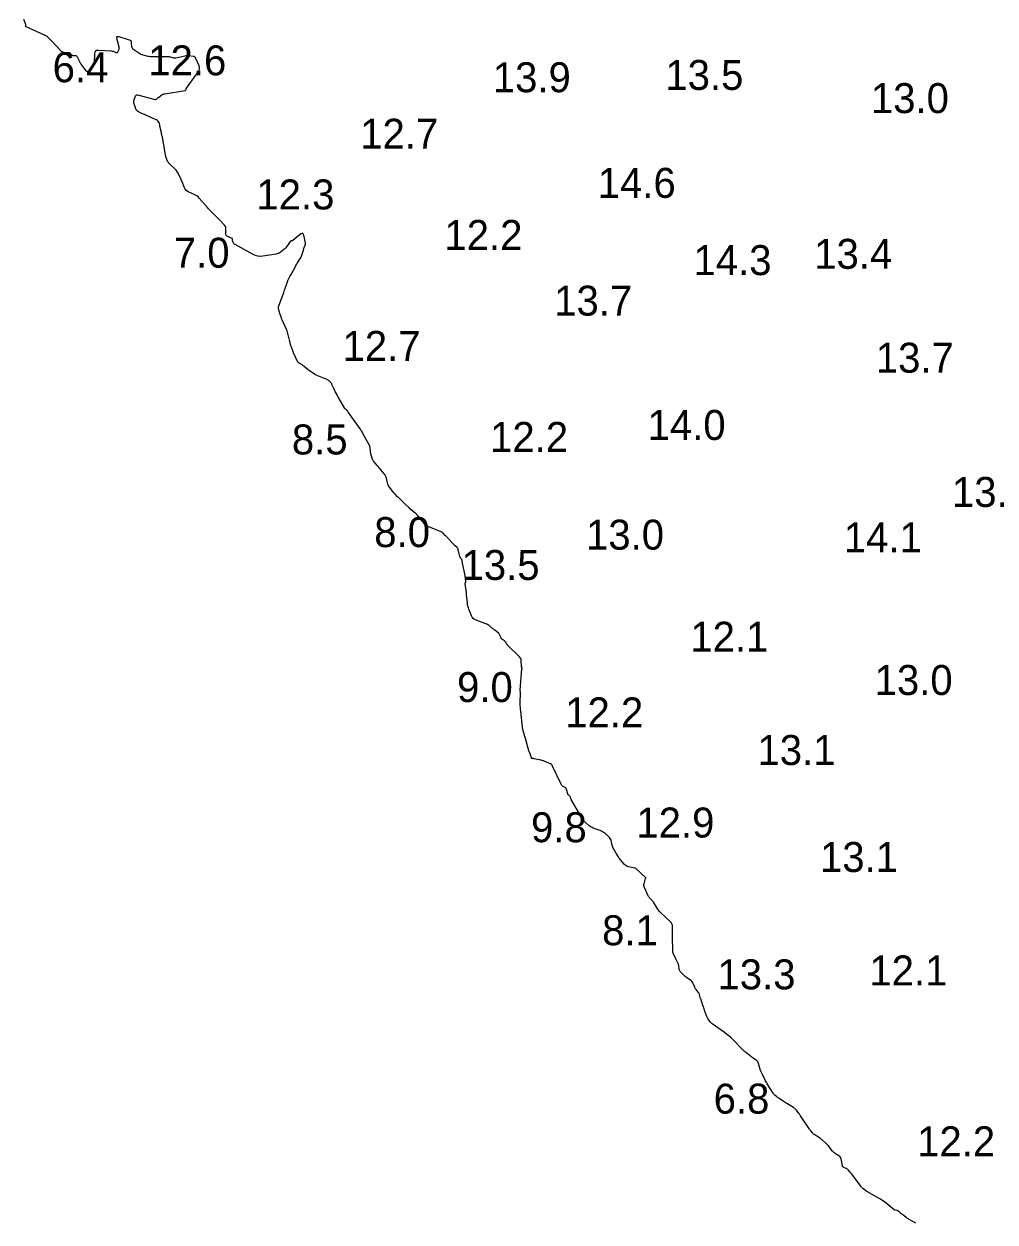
# Model space of a CAD drawing. Extents: x 815352 to 820877, y 582403 to 597439.
# Drawn here: x 816924 to 817085.9, y 596591.3 to 596791.2 of the extents above; entities that cross this region are included whole.
import ezdxf

# ---------------------------------------------------------------- set-up
doc = ezdxf.new("R2010")
doc.units = 0
doc.layers.add('V-CONT-EL12', color=7, linetype='Continuous')
doc.layers.add('V-TOPO-SOUN', color=7, linetype='Continuous')

msp = doc.modelspace()

# ---------------------------------------------------------------- linework, layer by layer
at = {"layer": 'V-CONT-EL12'}
msp.add_lwpolyline([(817072.72, 596591.16), (817071.62, 596591.77), (817071.48, 596591.85), (817071.34, 596591.94), (817071.21, 596592.03), (817071.08, 596592.12), (817070.48, 596592.58), (817070.39, 596592.65), (817070.3, 596592.71), (817070.21, 596592.78), (817070.12, 596592.85), (817069.68, 596593.21), (817069.63, 596593.24), (817069.59, 596593.26), (817069.54, 596593.27), (817069.49, 596593.28), (817069.28, 596593.3), (817069.23, 596593.31), (817069.18, 596593.33), (817069.14, 596593.35), (817069.1, 596593.38), (817067.78, 596594.47), (817067.54, 596594.66), (817067.3, 596594.84), (817067.05, 596595), (817066.79, 596595.16), (817064.94, 596596.2), (817064.81, 596596.27), (817064.69, 596596.35), (817064.57, 596596.43), (817064.45, 596596.51), (817063.99, 596596.85), (817063.88, 596596.94), (817063.77, 596597.04), (817063.67, 596597.14), (817063.58, 596597.25), (817062.02, 596599.33), (817061.96, 596599.42), (817061.89, 596599.5), (817061.81, 596599.59), (817061.74, 596599.67), (817061.43, 596600.02), (817061.36, 596600.09), (817061.28, 596600.16), (817061.19, 596600.21), (817061.1, 596600.26), (817060.71, 596600.42), (817060.62, 596600.47), (817060.55, 596600.53), (817060.5, 596600.61), (817060.47, 596600.7), (817060.23, 596601.9), (817060.18, 596602.06), (817060.11, 596602.19), (817060, 596602.3), (817059.88, 596602.4), (817059.31, 596602.74), (817059.17, 596602.83), (817059.04, 596602.94), (817058.92, 596603.05), (817058.81, 596603.17), (817058.07, 596604.09), (817057.97, 596604.22), (817057.86, 596604.33), (817057.75, 596604.45), (817057.64, 596604.56), (817057.16, 596604.99), (817057.04, 596605.09), (817056.92, 596605.19), (817056.79, 596605.29), (817056.66, 596605.37), (817055.74, 596605.96), (817055.66, 596606.01), (817055.59, 596606.08), (817055.51, 596606.15), (817055.45, 596606.22), (817055.19, 596606.53), (817055.13, 596606.61), (817055.07, 596606.69), (817055.01, 596606.77), (817054.95, 596606.85), (817053.49, 596609.04), (817053.4, 596609.17), (817053.31, 596609.29), (817053.22, 596609.42), (817053.13, 596609.54), (817052.76, 596610.04), (817052.66, 596610.16), (817052.55, 596610.26), (817052.44, 596610.36), (817052.31, 596610.44), (817051.21, 596611.1), (817051.06, 596611.19), (817050.9, 596611.29), (817050.75, 596611.39), (817050.59, 596611.49), (817049.85, 596611.99), (817049.76, 596612.05), (817049.68, 596612.11), (817049.59, 596612.18), (817049.51, 596612.24), (817049.2, 596612.51), (817049.12, 596612.58), (817049.05, 596612.66), (817048.98, 596612.74), (817048.93, 596612.83), (817047.93, 596614.4), (817047.84, 596614.56), (817047.74, 596614.72), (817047.66, 596614.88), (817047.57, 596615.04), (817047.14, 596615.92), (817047.11, 596615.98), (817047.08, 596616.03), (817047.05, 596616.09), (817047.02, 596616.15), (817046.91, 596616.38), (817046.88, 596616.44), (817046.86, 596616.5), (817046.83, 596616.56), (817046.81, 596616.62), (817046.48, 596617.78), (817046.42, 596617.94), (817046.34, 596618.07), (817046.24, 596618.2), (817046.11, 596618.3), (817045.55, 596618.7), (817045.41, 596618.8), (817045.28, 596618.9), (817045.14, 596619), (817045.01, 596619.11), (817044.38, 596619.61), (817044.23, 596619.73), (817044.09, 596619.85), (817043.95, 596619.98), (817043.82, 596620.12), (817042.17, 596621.8), (817041.84, 596622.12), (817041.5, 596622.42), (817041.15, 596622.7), (817040.78, 596622.98), (817038.73, 596624.43), (817038.62, 596624.51), (817038.52, 596624.6), (817038.43, 596624.7), (817038.35, 596624.81), (817038.04, 596625.27), (817037.97, 596625.39), (817037.91, 596625.51), (817037.85, 596625.63), (817037.8, 596625.76), (817037.47, 596626.68), (817037.4, 596626.88), (817037.34, 596627.08), (817037.27, 596627.27), (817037.2, 596627.47), (817036.83, 596628.55), (817036.79, 596628.65), (817036.76, 596628.75), (817036.73, 596628.85), (817036.7, 596628.95), (817036.6, 596629.34), (817036.56, 596629.44), (817036.52, 596629.53), (817036.47, 596629.62), (817036.41, 596629.7), (817036.07, 596630.11), (817035.99, 596630.2), (817035.93, 596630.3), (817035.87, 596630.41), (817035.82, 596630.52), (817035.53, 596631.22), (817035.46, 596631.37), (817035.36, 596631.5), (817035.25, 596631.61), (817035.12, 596631.71), (817034.53, 596632.08), (817034.38, 596632.18), (817034.25, 596632.28), (817034.12, 596632.4), (817034, 596632.52), (817033.42, 596633.15), (817033.35, 596633.24), (817033.29, 596633.34), (817033.26, 596633.45), (817033.24, 596633.56), (817033.19, 596634.04), (817033.17, 596634.15), (817033.14, 596634.27), (817033.11, 596634.38), (817033.06, 596634.48), (817032.85, 596634.9), (817032.8, 596635), (817032.75, 596635.11), (817032.7, 596635.21), (817032.65, 596635.32), (817032.31, 596636.04), (817032.25, 596636.2), (817032.2, 596636.37), (817032.17, 596636.53), (817032.16, 596636.7), (817032.12, 596638.8), (817032.12, 596639.03), (817032.11, 596639.27), (817032.11, 596639.5), (817032.11, 596639.73), (817032.12, 596640.66), (817032.1, 596640.88), (817032.03, 596641.08), (817031.93, 596641.27), (817031.78, 596641.44), (817030.13, 596642.99), (817029.97, 596643.15), (817029.82, 596643.32), (817029.68, 596643.51), (817029.55, 596643.7), (817028.94, 596644.68), (817028.87, 596644.78), (817028.8, 596644.87), (817028.73, 596644.96), (817028.65, 596645.05), (817028.32, 596645.39), (817028.24, 596645.47), (817028.17, 596645.57), (817028.11, 596645.67), (817028.05, 596645.77), (817027.43, 596647.15), (817027.38, 596647.3), (817027.35, 596647.44), (817027.35, 596647.59), (817027.38, 596647.74), (817027.62, 596648.63), (817027.62, 596648.64), (817027.63, 596648.65), (817027.63, 596648.66), (817027.64, 596648.67), (817027.66, 596648.71), (817027.66, 596648.71), (817027.67, 596648.72), (817027.66, 596648.73), (817027.66, 596648.74), (817025.96, 596650.37), (817025.95, 596650.37), (817025.94, 596650.38), (817025.93, 596650.38), (817025.92, 596650.37), (817025.88, 596650.36), (817025.87, 596650.35), (817025.86, 596650.35), (817025.85, 596650.35), (817025.84, 596650.35), (817024.76, 596650.61), (817024.58, 596650.67), (817024.42, 596650.75), (817024.27, 596650.86), (817024.14, 596650.99), (817023.24, 596652.07), (817023.11, 596652.24), (817022.99, 596652.41), (817022.87, 596652.58), (817022.77, 596652.77), (817022.33, 596653.54), (817022.25, 596653.71), (817022.17, 596653.88), (817022.11, 596654.06), (817022.06, 596654.24), (817021.89, 596654.98), (817021.83, 596655.16), (817021.75, 596655.32), (817021.64, 596655.47), (817021.51, 596655.6), (817020.82, 596656.2), (817020.65, 596656.34), (817020.47, 596656.46), (817020.28, 596656.55), (817020.08, 596656.64), (817018.9, 596657.06), (817018.71, 596657.14), (817018.54, 596657.23), (817018.38, 596657.34), (817018.22, 596657.46), (817017.49, 596658.13), (817017.41, 596658.2), (817017.34, 596658.28), (817017.28, 596658.36), (817017.22, 596658.44), (817016.99, 596658.8), (817016.94, 596658.89), (817016.88, 596658.97), (817016.83, 596659.06), (817016.78, 596659.15), (817015.3, 596661.71), (817015.27, 596661.78), (817015.24, 596661.84), (817015.21, 596661.9), (817015.19, 596661.97), (817015.09, 596662.26), (817015.07, 596662.31), (817015.04, 596662.36), (817015, 596662.4), (817014.95, 596662.44), (817014.76, 596662.59), (817014.72, 596662.63), (817014.68, 596662.67), (817014.65, 596662.72), (817014.64, 596662.78), (817014.44, 596663.52), (817014.41, 596663.62), (817014.36, 596663.7), (817014.3, 596663.76), (817014.21, 596663.82), (817013.86, 596664.01), (817013.77, 596664.06), (817013.7, 596664.13), (817013.64, 596664.2), (817013.59, 596664.29), (817012.12, 596667.4), (817012.03, 596667.55), (817011.92, 596667.68), (817011.79, 596667.78), (817011.63, 596667.86), (817010.72, 596668.23), (817010.68, 596668.24), (817010.63, 596668.26), (817010.58, 596668.28), (817010.53, 596668.3), (817010.35, 596668.36), (817010.3, 596668.38), (817010.25, 596668.4), (817010.2, 596668.41), (817010.15, 596668.42), (817009.06, 596668.62), (817009.01, 596668.63), (817008.97, 596668.64), (817008.92, 596668.65), (817008.88, 596668.66), (817008.69, 596668.68), (817008.65, 596668.69), (817008.62, 596668.71), (817008.59, 596668.74), (817008.58, 596668.78), (817008.31, 596669.61), (817008.3, 596669.64), (817008.29, 596669.67), (817008.28, 596669.69), (817008.27, 596669.72), (817008.21, 596669.83), (817008.2, 596669.86), (817008.19, 596669.89), (817008.18, 596669.92), (817008.17, 596669.95), (817007.59, 596672.01), (817007.54, 596672.17), (817007.5, 596672.32), (817007.45, 596672.48), (817007.41, 596672.63), (817007.23, 596673.26), (817007.19, 596673.42), (817007.16, 596673.57), (817007.13, 596673.73), (817007.11, 596673.89), (817006.8, 596676.57), (817006.77, 596676.89), (817006.75, 596677.2), (817006.74, 596677.52), (817006.74, 596677.83), (817006.76, 596679.67), (817006.76, 596679.7), (817006.76, 596679.73), (817006.76, 596679.76), (817006.76, 596679.8), (817006.74, 596679.92), (817006.74, 596679.96), (817006.74, 596679.99), (817006.74, 596680.02), (817006.74, 596680.05), (817007.02, 596683.65), (817007.02, 596683.67), (817007.02, 596683.68), (817007.02, 596683.7), (817007.03, 596683.72), (817007.03, 596683.8), (817007.03, 596683.81), (817007.03, 596683.83), (817007.03, 596683.84), (817007.02, 596683.86), (817006.97, 596683.91), (817006.96, 596683.92), (817006.96, 596683.94), (817006.95, 596683.95), (817006.95, 596683.97), (817006.89, 596685), (817006.87, 596685.17), (817006.82, 596685.33), (817006.74, 596685.47), (817006.62, 596685.61), (817004.63, 596687.59), (817004.58, 596687.65), (817004.53, 596687.71), (817004.49, 596687.77), (817004.45, 596687.83), (817004.31, 596688.1), (817004.27, 596688.16), (817004.22, 596688.22), (817004.16, 596688.27), (817004.1, 596688.31), (817003.75, 596688.51), (817003.68, 596688.56), (817003.61, 596688.63), (817003.56, 596688.7), (817003.52, 596688.78), (817003.33, 596689.27), (817003.28, 596689.38), (817003.21, 596689.48), (817003.14, 596689.56), (817003.05, 596689.64), (817002.49, 596690.06), (817002.37, 596690.15), (817002.25, 596690.25), (817002.13, 596690.34), (817002.01, 596690.44), (817001.54, 596690.84), (817001.42, 596690.93), (817001.29, 596691.01), (817001.15, 596691.08), (817001.01, 596691.14), (816999.36, 596691.74), (816999.11, 596691.86), (816998.9, 596692.02), (816998.73, 596692.23), (816998.61, 596692.48), (816998.18, 596693.56), (816998.08, 596693.83), (816998, 596694.11), (816997.95, 596694.39), (816997.91, 596694.67), (816997.79, 596696.04), (816997.77, 596696.23), (816997.75, 596696.41), (816997.72, 596696.6), (816997.69, 596696.78), (816997.52, 596697.81), (816997.52, 596697.85), (816997.52, 596697.89), (816997.53, 596697.92), (816997.55, 596697.96), (816997.64, 596698.1), (816997.65, 596698.14), (816997.67, 596698.17), (816997.67, 596698.21), (816997.67, 596698.25), (816997.6, 596698.78), (816997.58, 596698.88), (816997.56, 596698.98), (816997.55, 596699.08), (816997.53, 596699.18), (816997.09, 596701.27), (816997.08, 596701.32), (816997.07, 596701.37), (816997.07, 596701.42), (816997.06, 596701.47), (816997.05, 596701.68), (816997.04, 596701.73), (816997.03, 596701.77), (816997.01, 596701.82), (816996.98, 596701.86), (816996.79, 596702.12), (816996.75, 596702.18), (816996.72, 596702.24), (816996.69, 596702.31), (816996.67, 596702.38), (816996.39, 596703.56), (816996.36, 596703.65), (816996.31, 596703.74), (816996.26, 596703.82), (816996.19, 596703.88), (816995.88, 596704.15), (816995.81, 596704.21), (816995.73, 596704.28), (816995.66, 596704.35), (816995.59, 596704.42), (816994.66, 596705.43), (816994.56, 596705.53), (816994.47, 596705.63), (816994.37, 596705.74), (816994.27, 596705.84), (816993.88, 596706.25), (816993.77, 596706.34), (816993.66, 596706.42), (816993.54, 596706.49), (816993.42, 596706.55), (816991.57, 596707.26), (816991.53, 596707.27), (816991.49, 596707.29), (816991.46, 596707.31), (816991.42, 596707.33), (816991.27, 596707.42), (816991.24, 596707.45), (816991.2, 596707.47), (816991.17, 596707.5), (816991.13, 596707.52), (816990.94, 596707.68), (816990.89, 596707.72), (816990.85, 596707.75), (816990.81, 596707.8), (816990.78, 596707.84), (816989.7, 596709.12), (816989.59, 596709.25), (816989.48, 596709.36), (816989.36, 596709.48), (816989.23, 596709.58), (816988.55, 596710.14), (816988.5, 596710.17), (816988.46, 596710.21), (816988.42, 596710.25), (816988.38, 596710.29), (816988.23, 596710.44), (816988.19, 596710.48), (816988.16, 596710.52), (816988.12, 596710.56), (816988.08, 596710.6), (816987.56, 596711.08), (816987.47, 596711.17), (816987.37, 596711.27), (816987.27, 596711.36), (816987.18, 596711.46), (816986.51, 596712.12), (816986.44, 596712.2), (816986.37, 596712.27), (816986.29, 596712.34), (816986.22, 596712.41), (816985.91, 596712.7), (816985.84, 596712.77), (816985.77, 596712.85), (816985.7, 596712.92), (816985.64, 596713), (816984.92, 596713.92), (816984.8, 596714.09), (816984.71, 596714.26), (816984.63, 596714.45), (816984.58, 596714.64), (816984.41, 596715.44), (816984.36, 596715.63), (816984.28, 596715.82), (816984.18, 596715.99), (816984.06, 596716.15), (816983.5, 596716.83), (816983.36, 596717), (816983.22, 596717.16), (816983.08, 596717.32), (816982.94, 596717.48), (816982.31, 596718.2), (816982.21, 596718.32), (816982.13, 596718.46), (816982.06, 596718.61), (816982.01, 596718.76), (816981.83, 596719.47), (816981.8, 596719.6), (816981.77, 596719.72), (816981.75, 596719.85), (816981.74, 596719.98), (816981.68, 596720.5), (816981.65, 596720.63), (816981.62, 596720.75), (816981.58, 596720.87), (816981.52, 596720.99), (816980.48, 596722.88), (816980.45, 596722.94), (816980.41, 596723.01), (816980.37, 596723.08), (816980.34, 596723.15), (816980.19, 596723.42), (816980.15, 596723.49), (816980.11, 596723.56), (816980.07, 596723.62), (816980.03, 596723.69), (816978.09, 596726.38), (816978.07, 596726.41), (816978.06, 596726.43), (816978.04, 596726.46), (816978.02, 596726.49), (816977.96, 596726.61), (816977.94, 596726.64), (816977.92, 596726.66), (816977.9, 596726.69), (816977.87, 596726.71), (816977.64, 596726.9), (816977.59, 596726.94), (816977.55, 596726.99), (816977.52, 596727.03), (816977.48, 596727.09), (816976.47, 596728.78), (816976.39, 596728.91), (816976.32, 596729.05), (816976.24, 596729.19), (816976.17, 596729.32), (816975.88, 596729.89), (816975.82, 596730.03), (816975.75, 596730.16), (816975.69, 596730.3), (816975.62, 596730.43), (816975.32, 596731.09), (816975.28, 596731.17), (816975.24, 596731.24), (816975.19, 596731.31), (816975.13, 596731.38), (816974.9, 596731.64), (816974.83, 596731.7), (816974.77, 596731.75), (816974.7, 596731.8), (816974.62, 596731.84), (816972.7, 596732.65), (816972.63, 596732.68), (816972.55, 596732.72), (816972.48, 596732.76), (816972.41, 596732.8), (816972.13, 596732.99), (816972.06, 596733.04), (816972, 596733.08), (816971.93, 596733.12), (816971.86, 596733.16), (816971.6, 596733.33), (816971.53, 596733.38), (816971.47, 596733.42), (816971.41, 596733.47), (816971.35, 596733.52), (816970.69, 596734.09), (816970.59, 596734.17), (816970.49, 596734.25), (816970.39, 596734.32), (816970.28, 596734.39), (816969.83, 596734.65), (816969.73, 596734.72), (816969.64, 596734.8), (816969.57, 596734.9), (816969.51, 596735.01), (816968.95, 596736.23), (816968.93, 596736.27), (816968.92, 596736.31), (816968.9, 596736.34), (816968.89, 596736.38), (816968.85, 596736.54), (816968.83, 596736.58), (816968.82, 596736.62), (816968.81, 596736.66), (816968.8, 596736.7), (816968.48, 596737.6), (816968.43, 596737.76), (816968.38, 596737.93), (816968.33, 596738.09), (816968.29, 596738.26), (816968.04, 596739.33), (816967.98, 596739.56), (816967.91, 596739.79), (816967.83, 596740.02), (816967.74, 596740.24), (816967.03, 596741.85), (816966.98, 596741.96), (816966.93, 596742.07), (816966.89, 596742.18), (816966.85, 596742.29), (816966.63, 596742.9), (816966.62, 596742.94), (816966.61, 596742.97), (816966.6, 596743), (816966.59, 596743.03), (816966.55, 596743.16), (816966.55, 596743.19), (816966.54, 596743.23), (816966.53, 596743.26), (816966.52, 596743.29), (816966.41, 596743.71), (816966.4, 596743.79), (816966.4, 596743.87), (816966.41, 596743.95), (816966.43, 596744.03), (816967.28, 596746.43), (816967.35, 596746.64), (816967.43, 596746.86), (816967.5, 596747.07), (816967.58, 596747.28), (816967.96, 596748.37), (816967.99, 596748.46), (816968.03, 596748.55), (816968.07, 596748.65), (816968.12, 596748.73), (816968.36, 596749.18), (816968.51, 596749.44), (816969.22, 596750.76), (816969.31, 596750.92), (816969.4, 596751.07), (816969.49, 596751.23), (816969.59, 596751.38), (816969.99, 596751.98), (816970.09, 596752.14), (816970.17, 596752.3), (816970.24, 596752.46), (816970.3, 596752.63), (816970.56, 596753.49), (816970.6, 596753.59), (816970.63, 596753.69), (816970.66, 596753.8), (816970.7, 596753.9), (816970.85, 596754.3), (816970.88, 596754.4), (816970.9, 596754.5), (816970.9, 596754.61), (816970.89, 596754.71), (816970.61, 596756), (816970.54, 596756.2), (816970.43, 596756.3), (816970.29, 596756.29), (816970.11, 596756.18), (816968.79, 596755.1), (816968.76, 596755.08), (816968.73, 596755.06), (816968.7, 596755.05), (816968.67, 596755.04), (816968.54, 596755.02), (816968.5, 596755.02), (816968.48, 596755), (816968.45, 596754.98), (816968.43, 596754.96), (816967.74, 596754.03), (816967.62, 596753.89), (816967.5, 596753.76), (816967.37, 596753.64), (816967.24, 596753.53), (816966.67, 596753.09), (816966.52, 596752.99), (816966.37, 596752.91), (816966.2, 596752.85), (816966.03, 596752.81), (816963.82, 596752.47), (816963.39, 596752.44), (816962.98, 596752.48), (816962.59, 596752.58), (816962.2, 596752.75), (816959.16, 596754.41), (816959.09, 596754.45), (816959.02, 596754.51), (816958.97, 596754.58), (816958.93, 596754.66), (816958.75, 596755.08), (816958.74, 596755.11), (816958.73, 596755.15), (816958.73, 596755.18), (816958.73, 596755.21), (816958.75, 596755.34), (816958.75, 596755.37), (816958.74, 596755.4), (816958.72, 596755.42), (816958.7, 596755.43), (816957.91, 596755.78), (816957.79, 596755.86), (816957.7, 596755.96), (816957.65, 596756.08), (816957.64, 596756.22), (816957.65, 596757.01), (816957.64, 596757.18), (816957.6, 596757.35), (816957.52, 596757.5), (816957.41, 596757.64), (816956.68, 596758.42), (816956.52, 596758.59), (816956.36, 596758.77), (816956.19, 596758.94), (816956.02, 596759.1), (816955.27, 596759.84), (816955.09, 596760.02), (816954.91, 596760.21), (816954.74, 596760.4), (816954.57, 596760.59), (816953.18, 596762.17), (816953, 596762.36), (816952.8, 596762.52), (816952.58, 596762.66), (816952.35, 596762.79), (816951.34, 596763.24), (816951.13, 596763.36), (816950.96, 596763.51), (816950.83, 596763.68), (816950.72, 596763.89), (816950.34, 596764.86), (816950.27, 596765.05), (816950.19, 596765.24), (816950.11, 596765.42), (816950.02, 596765.6), (816949.67, 596766.33), (816949.58, 596766.5), (816949.47, 596766.67), (816949.34, 596766.82), (816949.2, 596766.97), (816948.2, 596767.92), (816948.17, 596767.95), (816948.15, 596767.97), (816948.13, 596768), (816948.11, 596768.03), (816947.99, 596768.19), (816947.99, 596768.2), (816947.98, 596768.21), (816947.97, 596768.22), (816947.96, 596768.23), (816947.87, 596768.35), (816947.86, 596768.37), (816947.85, 596768.39), (816947.84, 596768.41), (816947.83, 596768.43), (816947.67, 596768.97), (816947.64, 596769.07), (816947.62, 596769.17), (816947.59, 596769.27), (816947.57, 596769.37), (816947.04, 596772.31), (816947, 596772.51), (816946.96, 596772.71), (816946.92, 596772.91), (816946.88, 596773.1), (816946.63, 596774.18), (816946.62, 596774.23), (816946.61, 596774.28), (816946.6, 596774.33), (816946.59, 596774.39), (816946.56, 596774.6), (816946.55, 596774.65), (816946.53, 596774.7), (816946.5, 596774.74), (816946.48, 596774.79), (816946.26, 596775.07), (816946.22, 596775.13), (816946.16, 596775.17), (816946.1, 596775.22), (816946.03, 596775.25), (816944.41, 596775.96), (816944.24, 596776.03), (816944.07, 596776.1), (816943.9, 596776.18), (816943.73, 596776.25), (816943.06, 596776.56), (816942.91, 596776.65), (816942.78, 596776.76), (816942.68, 596776.9), (816942.61, 596777.06), (816942.3, 596778.09), (816942.27, 596778.22), (816942.27, 596778.34), (816942.28, 596778.46), (816942.32, 596778.58), (816942.58, 596779.24), (816942.59, 596779.27), (816942.61, 596779.29), (816942.63, 596779.31), (816942.66, 596779.33), (816942.77, 596779.38), (816942.8, 596779.4), (816942.83, 596779.4), (816942.86, 596779.4), (816942.89, 596779.4), (816945.84, 596778.63), (816945.9, 596778.62), (816945.96, 596778.63), (816946.01, 596778.65), (816946.06, 596778.68), (816946.25, 596778.85), (816946.3, 596778.9), (816946.35, 596778.94), (816946.4, 596778.98), (816946.45, 596779.01), (816946.97, 596779.38), (816947.08, 596779.45), (816947.19, 596779.5), (816947.31, 596779.54), (816947.43, 596779.57), (816950.82, 596780.1), (816950.85, 596780.11), (816950.88, 596780.12), (816950.9, 596780.14), (816950.92, 596780.16), (816951, 596780.27), (816951.01, 596780.29), (816951.01, 596780.31), (816951.02, 596780.33), (816951.02, 596780.35), (816951.03, 596780.43), (816951.03, 596780.45), (816951.04, 596780.47), (816951.04, 596780.49), (816951.05, 596780.51), (816953.05, 596783.27), (816953.17, 596783.5), (816953.23, 596783.74), (816953.23, 596783.98), (816953.15, 596784.24), (816952.64, 596785.45), (816952.56, 596785.6), (816952.45, 596785.7), (816952.32, 596785.78), (816952.16, 596785.82), (816951.46, 596785.9), (816951.29, 596785.92), (816951.12, 596785.92), (816950.95, 596785.9), (816950.77, 596785.87), (816949.26, 596785.54), (816949.15, 596785.52), (816949.04, 596785.52), (816948.92, 596785.53), (816948.81, 596785.55), (816948.37, 596785.67), (816948.26, 596785.7), (816948.15, 596785.72), (816948.03, 596785.73), (816947.92, 596785.73), (816945.48, 596785.72), (816945.27, 596785.73), (816945.07, 596785.74), (816944.86, 596785.77), (816944.66, 596785.82), (816943.85, 596786.02), (816943.66, 596786.07), (816943.46, 596786.15), (816943.28, 596786.24), (816943.1, 596786.35), (816942.26, 596786.91), (816942.13, 596787.01), (816942.04, 596787.13), (816941.98, 596787.27), (816941.95, 596787.43), (816941.91, 596788.1), (816941.87, 596788.26), (816941.81, 596788.38), (816941.7, 596788.47), (816941.56, 596788.54), (816939.81, 596789.06), (816939.59, 596789.1), (816939.46, 596789.05), (816939.41, 596788.92), (816939.44, 596788.71), (816939.78, 596787.41), (816939.8, 596787.3), (816939.81, 596787.19), (816939.79, 596787.09), (816939.76, 596786.98), (816939.58, 596786.54), (816939.54, 596786.46), (816939.49, 596786.42), (816939.42, 596786.41), (816939.34, 596786.43), (816938.99, 596786.57), (816938.9, 596786.61), (816938.81, 596786.63), (816938.72, 596786.65), (816938.62, 596786.66), (816936.33, 596786.81), (816936.08, 596786.79), (816935.9, 596786.7), (816935.79, 596786.53), (816935.74, 596786.28), (816935.66, 596784.67), (816935.66, 596784.63), (816935.65, 596784.59), (816935.64, 596784.55), (816935.62, 596784.52), (816935.52, 596784.35), (816935.51, 596784.33), (816935.49, 596784.31), (816935.47, 596784.3), (816935.45, 596784.3), (816935.34, 596784.29), (816935.32, 596784.29), (816935.3, 596784.28), (816935.28, 596784.27), (816935.26, 596784.25), (816934.73, 596783.42), (816934.64, 596783.31), (816934.54, 596783.27), (816934.44, 596783.3), (816934.34, 596783.41), (816933.52, 596784.5), (816933.43, 596784.63), (816933.34, 596784.76), (816933.27, 596784.89), (816933.2, 596785.03), (816932.88, 596785.7), (816932.84, 596785.78), (816932.77, 596785.84), (816932.69, 596785.88), (816932.6, 596785.9), (816932.16, 596785.93), (816932.08, 596785.94), (816932.01, 596785.97), (816931.95, 596786.01), (816931.9, 596786.06), (816931.7, 596786.3), (816931.64, 596786.35), (816931.58, 596786.39), (816931.51, 596786.41), (816931.44, 596786.42), (816930.72, 596786.43), (816930.58, 596786.44), (816930.45, 596786.49), (816930.33, 596786.55), (816930.23, 596786.64), (816928.67, 596788.28), (816928.57, 596788.38), (816928.47, 596788.48), (816928.37, 596788.58), (816928.27, 596788.68), (816927.86, 596789.07), (816927.75, 596789.16), (816927.64, 596789.24), (816927.52, 596789.32), (816927.39, 596789.38), (816924.22, 596790.81), (816924.19, 596790.82), (816924.18, 596790.85), (816924.18, 596790.87), (816924.19, 596790.9), (816924.27, 596791.02), (816924.28, 596791.05), (816924.29, 596791.09), (816924.29, 596791.12), (816924.28, 596791.15), (816923.96, 596791.96)], dxfattribs=at)

# ---------------------------------------------------------------- texts
at = {"layer": 'V-TOPO-SOUN'}
for s, p in [('12.6 ', (816944.69, 596782.65)), ('6.4', (816928.74, 596781.5)), ('13.9 ', (817002.15, 596779.83)), ('13.5 ', (817030.93, 596780.22)), ('13.0 ', (817065.21, 596776.35)), ('12.7 ', (816980.04, 596770.41)), ('14.6 ', (817019.65, 596762.21)), ('12.3 ', (816962.72, 596760.28)), ('12.2 ', (816994.08, 596753.52)), ('7.0', (816948.95, 596750.56)), ('13.4 ', (817055.76, 596750.37)), ('14.3 ', (817035.62, 596749.32)), ('13.7 ', (817012.39, 596742.56)), ('12.7 ', (816977.09, 596735.01)), ('13.7 ', (817066.03, 596733.04)), ('14.0 ', (817027.97, 596721.82)), ('12.2 ', (817001.7, 596719.82)), ('8.5', (816968.64, 596719.4)), ('13.5 ', (817078.73, 596710.64)), ('8.0', (816982.38, 596703.94)), ('13.0 ', (817017.7, 596703.52)), ('14.1 ', (817060.69, 596703.06)), ('13.5 ', (816996.94, 596698.46)), ('12.1 ', (817035.1, 596686.49)), ('9.0', (816996.19, 596678.09)), ('13.0 ', (817065.83, 596679.27)), ('12.2 ', (817014.23, 596673.86)), ('13.1 ', (817046.29, 596667.59)), ('9.8', (817008.53, 596654.7)), ('12.9 ', (817026.1, 596655.49)), ('13.1 ', (817056.72, 596649.74)), ('8.1', (817020.38, 596637.51)), ('13.3 ', (817039.62, 596630.16)), ('12.1 ', (817064.96, 596630.81)), ('6.8', (817038.98, 596609.42)), ('12.2 ', (817072.92, 596602.3))]:
    msp.add_text(s, height=5, dxfattribs=at).set_placement(p)

doc.saveas('drawing.dxf')
